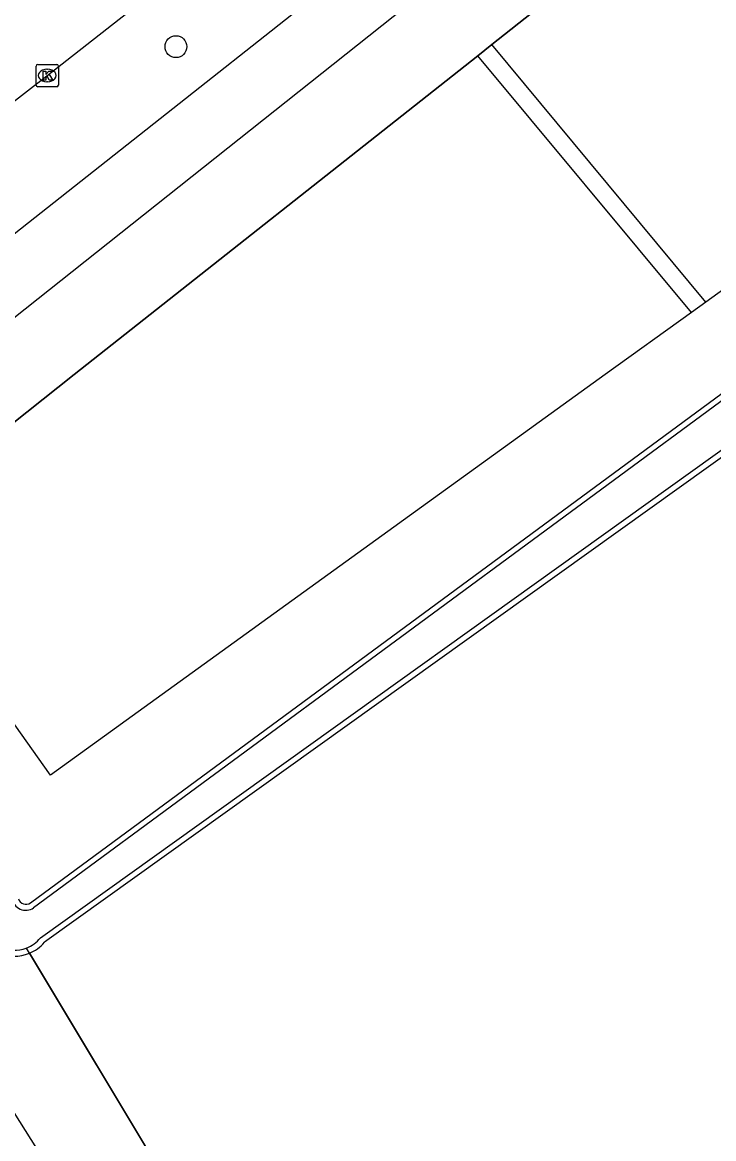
# Model space of a CAD drawing. Extents: x 157321 to 158827, y 386650 to 388532.
# Drawn here: x 157708.5 to 157739.5, y 387465.8 to 387515.8 of the extents above; entities that cross this region are included whole.
import ezdxf

# ---------------------------------------------------------------- set-up
doc = ezdxf.new("R2010")
doc.units = 0
for name, color, linetype in [('IMGEO_Boom', 7, 'Continuous'), ('IMGEO_Groenvoorziening', 7, 'Continuous'), ('IMGEO_Hek', 7, 'Continuous'), ('IMGEO_Kolk', 7, 'Continuous'), ('IMGEO_Loofbos', 7, 'Continuous'), ('IMGEO_Rijbaan_lokaal_open', 7, 'Continuous'), ('IMGEO_Voetpad_open', 7, 'Continuous'), ('IMGEO_Waterloop', 7, 'Continuous')]:
    doc.layers.add(name, color=color, linetype=linetype)

msp = doc.modelspace()

# ---------------------------------------------------------------- linework, layer by layer
at = {"layer": 'IMGEO_Boom'}
msp.add_circle((157715.414, 387514.696), 0.489, dxfattribs=at)
at = {"layer": 'IMGEO_Groenvoorziening'}
for points in [[(157729.559, 387514.786), (157740.803, 387523.675)], [(157728.932, 387514.29), (157729.559, 387514.786)], [(157739.152, 387503.254), (157729.559, 387514.786)], [(157703.815, 387499.11), (157705.942, 387496.116), (157710.855, 387500), (157728.932, 387514.29)], [(157738.504, 387502.786), (157728.932, 387514.29)]]:
    msp.add_lwpolyline(points, dxfattribs=at)
msp.add_arc((157708.171, 387475.686), 1.742, 199.252, 292.8276, dxfattribs=at)
at = {"layer": 'IMGEO_Hek'}
for points in [[(157740.803, 387523.675), (157729.559, 387514.786)], [(157729.559, 387514.786), (157728.932, 387514.29)], [(157728.932, 387514.29), (157710.855, 387500), (157705.942, 387496.116), (157703.815, 387499.11)], [(157747.526, 387509.303), (157739.152, 387503.254)], [(157739.152, 387503.254), (157738.504, 387502.786)], [(157738.504, 387502.786), (157734.647, 387500), (157709.801, 387482.053), (157702.014, 387493.011), (157702.8, 387493.633), (157700.679, 387496.618)], [(157708.711, 387474.308), (157733.955, 387432.23)]]:
    msp.add_lwpolyline(points, dxfattribs=at)
at = {"layer": 'IMGEO_Kolk'}
for p, q in [((157709.147, 387512.975), (157709.147, 387513.827)), ((157709.222, 387513.901), (157710.074, 387513.901)), ((157709.635, 387513.681), (157709.66, 387513.681)), ((157710.148, 387513.827), (157710.148, 387512.975)), ((157709.658, 387513.121), (157709.633, 387513.121)), ((157710.074, 387512.901), (157709.222, 387512.901))]:
    msp.add_line(p, q, dxfattribs=at)
for points in [[(157709.147, 387512.975), (157709.147, 387513.827)], [(157709.222, 387513.901), (157710.074, 387513.901)], [(157709.468, 387513.601), (157709.591, 387513.601), (157709.591, 387513.45), (157709.721, 387513.601), (157709.885, 387513.601), (157709.739, 387513.45), (157709.892, 387513.201), (157709.74, 387513.201), (157709.655, 387513.365), (157709.591, 387513.298), (157709.591, 387513.201), (157709.468, 387513.201), (157709.468, 387513.601)], [(157710.148, 387513.827), (157710.148, 387512.975)], [(157710.074, 387512.901), (157709.222, 387512.901)]]:
    msp.add_lwpolyline(points, dxfattribs=at)
for centre, start, end in [((157709.224, 387513.825), 91.552, 178.448), ((157709.224, 387513.825), 91.552, 178.448), ((157710.072, 387513.825), 1.552, 88.448), ((157710.072, 387513.825), 1.552, 88.448), ((157709.224, 387512.977), 181.552, 268.448), ((157709.224, 387512.977), 181.552, 268.448), ((157710.072, 387512.977), 271.552, 358.448), ((157710.072, 387512.977), 271.552, 358.448)]:
    msp.add_arc(centre, 0.0765, start, end, dxfattribs=at)
for centre, major_axis, ratio, start_param, end_param in [((157709.634, 387513.401), (-0.387, 0.002), 0.722429, 4.712389, 7.853982), ((157709.659, 387513.401), (-0.39, 0.002), 0.717154, 1.570796, 4.712389)]:
    msp.add_ellipse(centre, major_axis=major_axis, ratio=ratio, start_param=start_param, end_param=end_param, dxfattribs=at)
at = {"layer": 'IMGEO_Loofbos'}
for points in [[(157747.526, 387509.303), (157739.152, 387503.254)], [(157708.892, 387476.334), (157741.303, 387500.216), (157748.336, 387505.399)], [(157751.591, 387504.777), (157750.531, 387503.931), (157744.736, 387499.781), (157709.523, 387474.568)], [(157739.152, 387503.254), (157738.504, 387502.786)], [(157738.504, 387502.786), (157734.647, 387500), (157709.801, 387482.053), (157702.014, 387493.011), (157702.8, 387493.633), (157700.679, 387496.618)], [(157708.847, 387474.081), (157733.955, 387432.23)]]:
    msp.add_lwpolyline(points, dxfattribs=at)
for centre, radius, start, end in [((157708.691, 387476.625), 0.354, 197.9684, 304.6513), ((157708.289, 387475.568), 1.588, 290.5589, 320.9801)]:
    msp.add_arc(centre, radius, start, end, dxfattribs=at)
at = {"layer": 'IMGEO_Rijbaan_lokaal_open'}
msp.add_lwpolyline([(157692.653, 387500), (157693.312, 387500.653), (157695.79, 387502.646), (157709.632, 387513.39), (157723.417, 387524.199), (157732.871, 387531.591)], dxfattribs=at)
at = {"layer": 'IMGEO_Voetpad_open'}
for points in [[(157733.507, 387530.768), (157733.522, 387530.749), (157735.667, 387528.041), (157700.195, 387500), (157693.756, 387494.91), (157692.652, 387494.004)], [(157703.815, 387499.11), (157704.936, 387500), (157738.441, 387526.62), (157738.866, 387526.111)], [(157731.334, 387430.155), (157704.419, 387472.864)]]:
    msp.add_lwpolyline(points, dxfattribs=at)
at = {"layer": 'IMGEO_Waterloop'}
for points in [[(157748.567, 387505.236), (157741.462, 387500), (157709.038, 387476.107)], [(157709.344, 387474.77), (157744.58, 387500)]]:
    msp.add_lwpolyline(points, dxfattribs=at)
for centre, radius, start, end in [((157708.691, 387476.625), 0.624, 188.3878, 303.8307), ((157708.182, 387475.7), 1.49, 198.0005, 290.817), ((157708.171, 387475.713), 1.505, 291.0321, 321.2162)]:
    msp.add_arc(centre, radius, start, end, dxfattribs=at)

doc.saveas('drawing.dxf')
